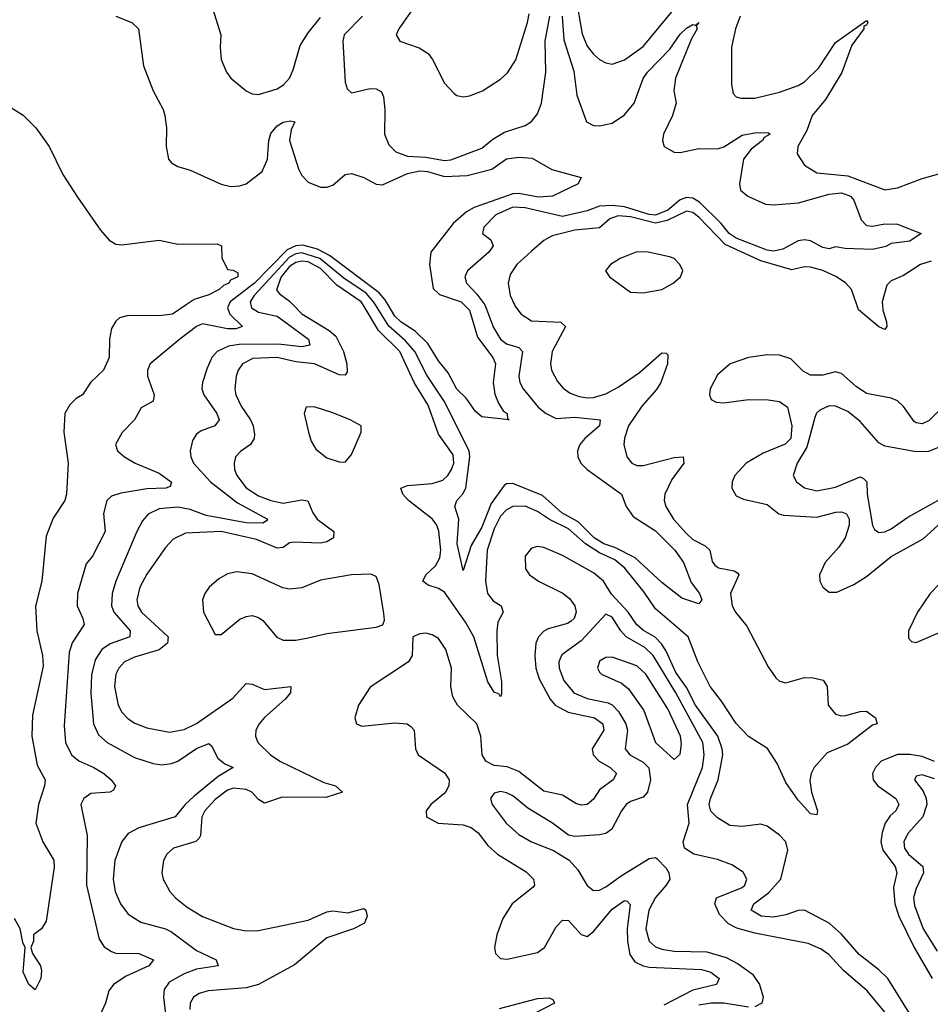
# Model space of a CAD drawing. Header units: inches. Extents: x 1552611 to 1694776, y 811966 to 917215.
# Tile 471 of 549: x 1651340 to 1654276, y 897746 to 900919. Entities that reach past the tile are written whole.
import ezdxf

# ---------------------------------------------------------------- set-up
doc = ezdxf.new("R2010")
doc.units = ezdxf.units.IN
doc.header["$MEASUREMENT"] = 0
doc.layers.add('B6859', color=7, linetype='Continuous')
doc.layers.add('B6950', color=7, linetype='Continuous')

msp = doc.modelspace()

# ---------------------------------------------------------------- linework, layer by layer
at = {"layer": 'B6859', "color": 5}
for points, elevation in [([(1651877.1, 900000), (1651833, 899970), (1651790, 899965.2), (1651690, 899965.6), (1651661.9, 899958.1), (1651650, 899947.9), (1651636.5, 899923.5), (1651629.5, 899890), (1651628.7, 899830), (1651610.1, 899790), (1651569.1, 899750.9), (1651543.1, 899710), (1651522.1, 899697.9), (1651501.9, 899678.1), (1651486.1, 899650), (1651482.7, 899590), (1651496.9, 899490), (1651491.4, 899390), (1651485.3, 899370), (1651447.6, 899312.4), (1651425.3, 899254.7), (1651411.7, 899110), (1651391, 899029), (1651395.5, 898950), (1651413.5, 898870), (1651416.4, 898836.4), (1651382, 898678), (1651378.8, 898610), (1651396.5, 898516.5), (1651422.4, 898470), (1651420.5, 898450), (1651401.3, 898390), (1651391.8, 898330), (1651414.3, 898270), (1651450, 898210.6), (1651451.5, 898188.5), (1651425.1, 898014.9), (1651410.4, 897989.6), (1651384.7, 897970), (1651384.7, 897950), (1651376, 897930), (1651381, 897910), (1651407.7, 897870), (1651410, 897854), (1651408.4, 897830), (1651390, 897793.2), (1651369.7, 897810), (1651351.5, 897850), (1651358, 897930), (1651350, 897946), (1651341.2, 897990), (1651323.1, 898023.1)], 720), ([(1652014.7, 900000), (1652010.4, 899990), (1652017.2, 899970), (1652058.6, 899930), (1652037.1, 899923), (1652010, 899923.2), (1651930, 899939.4), (1651910, 899930.7), (1651856.1, 899890), (1651761.3, 899810), (1651752, 899790), (1651752.6, 899770), (1651773.5, 899710), (1651770.3, 899690), (1651732, 899668), (1651710.8, 899629.2), (1651671, 899589), (1651649.3, 899550), (1651655.6, 899530), (1651677.8, 899510), (1651712.8, 899490), (1651790, 899457.8), (1651830, 899428.7), (1651825.3, 899414.7), (1651811.3, 899410), (1651750, 899407), (1651666.1, 899393.9), (1651636.3, 899383.7), (1651621.6, 899370), (1651610, 899328), (1651616.2, 899270), (1651575.1, 899190), (1651554.4, 899165.6), (1651526.3, 899070), (1651525, 899030), (1651543.8, 898990), (1651547.8, 898970), (1651509.3, 898910.7), (1651499.9, 898880.1), (1651483.3, 898643.3), (1651487.6, 898590), (1651506.7, 898550), (1651531.1, 898531.1), (1651578.8, 898510), (1651611, 898490), (1651634.7, 898470), (1651648.7, 898450), (1651643.1, 898436.9), (1651631, 898430), (1651570, 898425.2), (1651547.2, 898410), (1651537.7, 898390), (1651557.4, 898290), (1651555.6, 898130), (1651596.4, 897956.4), (1651612.2, 897932.2), (1651636.5, 897916.5), (1651650, 897911.6), (1651724, 897910), (1651772, 897890), (1651756.5, 897870), (1651683.2, 897836.8), (1651642.6, 897810), (1651627.6, 897790), (1651616.7, 897750), (1651599, 897710)], 740), ([(1652085.1, 900000), (1652087.9, 899990), (1652110, 899976.7), (1652170, 899963.7), (1652270.8, 899890), (1652275.6, 899870), (1652250, 899864.6), (1652173.6, 899873.6), (1652047.8, 899872.2), (1652013.2, 899866.8), (1651976.8, 899850), (1651959.8, 899830), (1651944.2, 899795.8), (1651929.3, 899750), (1651927.8, 899730), (1651933.6, 899710), (1651976, 899650), (1651983.8, 899630), (1651969.5, 899610.5), (1651925.8, 899594.2), (1651910, 899583.1), (1651897.1, 899562.9), (1651889.5, 899530), (1651891.6, 899510), (1651900.9, 899490), (1651955.8, 899430), (1652042.7, 899362.7), (1652139, 899310), (1652136.1, 899303.9), (1652123.6, 899296.4), (1652070, 899298.1), (1651941.9, 899321.9), (1651890, 899340.5), (1651850, 899348.2), (1651790, 899342.6), (1651753.9, 899326.1), (1651735.6, 899304.4), (1651717.4, 899270), (1651650.1, 899110), (1651637.9, 899070), (1651636.3, 899030), (1651643.3, 899010), (1651696, 898950), (1651695.6, 898930), (1651632.3, 898907.7), (1651605.1, 898890), (1651584, 898856), (1651572.1, 898807.9), (1651569.3, 898749.3), (1651577.8, 898650), (1651594.6, 898614.6), (1651622, 898590), (1651710, 898541.8), (1651770, 898522.4), (1651798.6, 898518.6), (1651830, 898522.2), (1651850, 898530.1), (1651910, 898570.6), (1651950, 898586.5), (1651958.9, 898579), (1651979.1, 898539.1), (1652001.5, 898521.5), (1652028.2, 898510), (1651979.6, 898480.4), (1651903.2, 898416.8), (1651873.2, 898390), (1651841.3, 898350), (1651724.6, 898315.4), (1651690, 898296.5), (1651669.2, 898270.8), (1651646.9, 898210), (1651641.5, 898150), (1651648.3, 898110), (1651665.1, 898070), (1651690, 898036.9), (1651731.2, 898011.2), (1651810, 897990.1), (1651830, 897979.9), (1651910, 897919.4), (1651974, 897890), (1651980.5, 897870), (1651910, 897859.6), (1651870, 897845), (1651822.3, 897817.7), (1651806, 897794), (1651803.6, 897770), (1651817.6, 897650)], 760), ([(1652221.7, 900000), (1652250, 899971.3), (1652338, 899918), (1652359.3, 899899.3), (1652383.8, 899850), (1652394.9, 899810), (1652395.5, 899784.5), (1652390, 899773.6), (1652370, 899774.6), (1652290.4, 899810.4), (1652230, 899816.6), (1652170, 899830.2), (1652092.2, 899827.8), (1652058.8, 899810), (1652044.9, 899790), (1652037.8, 899770), (1652034.3, 899730), (1652037.5, 899710), (1652053.8, 899673.8), (1652084.1, 899630), (1652093.2, 899610), (1652097.6, 899582.4), (1652096.6, 899570), (1652083.9, 899550), (1652052, 899528), (1652035.9, 899510), (1652031.3, 899490), (1652032.9, 899470), (1652040.1, 899450), (1652070, 899410.6), (1652110, 899384.4), (1652149.8, 899369.8), (1652190, 899361.7), (1652250, 899372.1), (1652269.2, 899369.2), (1652285.5, 899330), (1652299.2, 899310), (1652353.4, 899270), (1652351.4, 899250), (1652330, 899236.2), (1652310, 899232), (1652224.1, 899235.9), (1652210, 899233.3), (1652190, 899218.8), (1652170, 899215.9), (1652103.7, 899243.7), (1651990, 899270.4), (1651875.1, 899264.9), (1651835.1, 899244.9), (1651810, 899218.2), (1651750, 899132.2), (1651728, 899090), (1651718.3, 899050), (1651721.6, 899030), (1651732.9, 899010), (1651819.1, 898930), (1651816.3, 898910), (1651790, 898889.1), (1651710, 898864.8), (1651678.5, 898850), (1651659.9, 898830), (1651650.1, 898810), (1651645.4, 898770), (1651658.2, 898710), (1651670, 898687.6), (1651690, 898666.1), (1651711.9, 898651.9), (1651750, 898636.8), (1651823.4, 898623.4), (1651870, 898631.4), (1651910, 898651.6), (1652027, 898733), (1652070, 898780.2), (1652090, 898778.1), (1652130, 898760.9), (1652214.9, 898770), (1652212.8, 898750), (1652196.1, 898730), (1652129, 898671), (1652111.8, 898650), (1652101.9, 898630), (1652100.6, 898610), (1652108.5, 898590), (1652148.8, 898550), (1652178.6, 898530), (1652320.8, 898460.8), (1652358, 898450), (1652381.1, 898430), (1652326.9, 898413.1), (1652186.6, 898413.4), (1652130, 898394.9), (1652110, 898406.8), (1652088.1, 898430), (1652070, 898439.1), (1652030, 898443.2), (1652010, 898436.9), (1651970, 898405.9), (1651937, 898370), (1651927.4, 898350), (1651922.7, 898290), (1651918.5, 898281.5), (1651908.6, 898271.4), (1651836.5, 898250), (1651814.2, 898230), (1651804.2, 898210), (1651798.6, 898170), (1651803.2, 898150), (1651824.1, 898110), (1651842, 898090), (1651879.8, 898059.8), (1651930, 898028.9), (1652030, 897990.7), (1652070, 897983.6), (1652110, 897984.2), (1652270, 898017.2), (1652330, 898044.4), (1652350, 898047.8), (1652398.5, 898041.5), (1652450, 898055.3), (1652456.4, 898050), (1652460.8, 898030), (1652451.7, 898008.3), (1652416, 897990), (1652330, 897960.9), (1652226, 897874), (1652110, 897810.3), (1652070, 897799.4), (1651948.2, 897790), (1651918.3, 897781.7), (1651900.1, 897770), (1651890.1, 897750), (1651888.6, 897730)], 780), ([(1652935.7, 900000), (1652937.1, 899997), (1652957.3, 899970), (1652990, 899948.8), (1653084.6, 899944.6), (1653100.4, 899930), (1653057.4, 899850), (1653051.1, 899810), (1653054.7, 899790), (1653073.6, 899753.6), (1653092.2, 899732.2), (1653115.3, 899715.3), (1653144.4, 899704.4), (1653170, 899700.7), (1653190, 899701.9), (1653230, 899713.9), (1653270, 899734.4), (1653338.3, 899781.7), (1653410, 899845.5), (1653424.4, 899844.4), (1653430, 899838.8), (1653428.7, 899810), (1653407.7, 899750), (1653393.1, 899726.9), (1653346.1, 899673.9), (1653303.1, 899610), (1653290.1, 899570.1), (1653288.3, 899550), (1653297.6, 899510), (1653313.8, 899490), (1653330, 899482.9), (1653350, 899482.1), (1653450, 899508.1), (1653478.8, 899510), (1653481, 899490), (1653442.7, 899437.3), (1653420.5, 899390), (1653418.5, 899370), (1653423.1, 899350), (1653448.2, 899310), (1653490, 899263.6), (1653510, 899244.6), (1653550, 899224.1), (1653565, 899210), (1653572.7, 899172.7), (1653581.1, 899161.1), (1653593.1, 899153.1), (1653643.3, 899143.3), (1653655.2, 899135.2), (1653658.5, 899130), (1653632, 899070), (1653636.8, 899030), (1653647.9, 899010), (1653685, 898965), (1653753.8, 898833.8), (1653778, 898798), (1653790, 898787.2), (1653810, 898781.8), (1653870, 898799), (1653898.7, 898798.7), (1653930.6, 898790.6), (1653943.5, 898770), (1653946.8, 898710), (1653970, 898681.4), (1653990, 898675.5), (1654003.3, 898676.7), (1654050, 898690.1), (1654070, 898690.7), (1654099.1, 898670), (1654104.7, 898650), (1654090, 898646.3), (1654010, 898584.3), (1653943.2, 898556.8), (1653901.7, 898510), (1653891.7, 898490), (1653887.9, 898467.9), (1653893.4, 898430), (1653912.7, 898370), (1653910, 898357.2), (1653890, 898359.8), (1653850, 898404.5), (1653810, 898460.9), (1653782.7, 898522.7), (1653751.2, 898571.2), (1653690, 898609.4), (1653650, 898651.5), (1653603.4, 898723.4), (1653566.3, 898770), (1653526.5, 898850), (1653494.9, 898930), (1653390, 899021.2), (1653353.9, 899073.9), (1653291.4, 899151.4), (1653259.1, 899179.1), (1653210, 899201.4), (1653164.2, 899230), (1653110, 899278.3), (1653048.2, 899308.2), (1653010, 899334.5), (1652970, 899351.2), (1652930, 899349.9), (1652910, 899339.5), (1652890, 899319.2), (1652870, 899278.2), (1652847.5, 899210), (1652841.5, 899110), (1652848.4, 899070), (1652866.2, 899046.2), (1652892.6, 899030), (1652899.2, 899010), (1652882, 898978), (1652878, 898950), (1652879.3, 898870), (1652893.7, 898786.3), (1652893.8, 898746.2), (1652890, 898737.6), (1652885.6, 898745.6), (1652870, 898751.8), (1652850, 898785.8), (1652803.9, 898930), (1652777.9, 898977.9), (1652710, 899074), (1652690, 899086.4), (1652656.7, 899096.7), (1652640.2, 899110), (1652649.4, 899130), (1652680.5, 899159.5), (1652695.3, 899184.7), (1652698.5, 899210), (1652691.2, 899271.2), (1652685.2, 899290), (1652671.3, 899310), (1652594.1, 899370), (1652575.5, 899390), (1652569.1, 899410), (1652590, 899417.7), (1652670, 899424), (1652704.5, 899435.5), (1652720.6, 899450), (1652732.9, 899470), (1652739.6, 899490), (1652737.3, 899517.3), (1652690, 899583.4), (1652657.4, 899677.4), (1652611.8, 899750), (1652565.9, 899850), (1652497.1, 899917.1), (1652447.5, 900000)], 780), ([(1652839.4, 900000), (1652839.7, 899999.7), (1652867.4, 899927.4), (1652890, 899890.1), (1652910, 899874.4), (1652950, 899862.9), (1652961.8, 899850), (1652949.6, 899770), (1652952.9, 899750), (1652963.5, 899730), (1653012, 899670), (1653037.3, 899650), (1653070, 899634.3), (1653130, 899638.2), (1653211.8, 899630), (1653209.3, 899610), (1653161.8, 899570), (1653146, 899550), (1653138.7, 899530), (1653139.8, 899510), (1653149.5, 899490), (1653170, 899469.5), (1653280.3, 899390), (1653295.9, 899350), (1653318.1, 899318.1), (1653390, 899272.2), (1653452.5, 899210), (1653480.2, 899170), (1653505.3, 899105.3), (1653531.8, 899070), (1653539.5, 899050), (1653530, 899037), (1653474.8, 899054.8), (1653410, 899105.7), (1653324.7, 899184.7), (1653258.8, 899218.8), (1653224, 899230), (1653192.7, 899250), (1653140.9, 899300.9), (1653087.8, 899330), (1653025.6, 899385.6), (1652930, 899424.1), (1652910, 899423.7), (1652902.4, 899417.6), (1652860, 899360), (1652830, 899284.2), (1652795.5, 899224.5), (1652770, 899143.7), (1652751.1, 899230), (1652755.6, 899310), (1652743.2, 899350), (1652749.8, 899370), (1652768.8, 899391.2), (1652778.7, 899410), (1652791.3, 899510), (1652789.5, 899529.5), (1652708.9, 899690), (1652653.3, 899773.3), (1652613.7, 899850), (1652584, 899884), (1652530, 899931.5), (1652487.3, 900000)], 760), ([(1652773.5, 900000), (1652790, 899983.5), (1652816.1, 899896.1), (1652865.5, 899830), (1652874, 899810), (1652866.3, 899750), (1652872.3, 899712.3), (1652883.6, 899683.6), (1652898.6, 899658.6), (1652911.5, 899650), (1652912.5, 899632.5), (1652918, 899630), (1652830, 899639.3), (1652810, 899656), (1652779.3, 899699.3), (1652750, 899728.2), (1652721.1, 899781.1), (1652690, 899819.5), (1652655.9, 899875.9), (1652614.9, 899914.9), (1652570, 899944.8), (1652550, 899963.9), (1652528.3, 900000)], 740), ([(1654121.6, 900000), (1654122.7, 899982.7), (1654134.8, 899945.2), (1654136, 899930), (1654130, 899921), (1654110, 899929.3), (1654044.5, 899984.5), (1654039.1, 900000)], 780), ([(1654330, 899684.5), (1654272.5, 899627.5), (1654250, 899616.6), (1654230, 899619.6), (1654224.5, 899624.5), (1654190, 899672.5), (1654170, 899690.5), (1654150, 899699.1), (1654070, 899714.7), (1654036.6, 899736.6), (1653990, 899779.3), (1653970, 899783.8), (1653930, 899773.4), (1653890, 899773.3), (1653866.3, 899786.3), (1653826.3, 899826.3), (1653790, 899838.5), (1653750, 899838.8), (1653690, 899830.4), (1653630.3, 899810), (1653590, 899775), (1653566.1, 899730), (1653564.6, 899710), (1653570, 899694.9), (1653586.1, 899686.1), (1653610, 899684.8), (1653690, 899694.9), (1653753.6, 899693.6), (1653790, 899689.1), (1653815.9, 899670), (1653830.1, 899610.1), (1653826.5, 899570), (1653808.3, 899551.7), (1653737.2, 899522.8), (1653682, 899490), (1653645.5, 899450), (1653637.7, 899430), (1653636.3, 899410), (1653650, 899384.8), (1653674, 899374), (1653750, 899357.2), (1653787.2, 899327.2), (1653802.3, 899322.3), (1653910, 899315.6), (1653972, 899332), (1653990, 899333.6), (1654006.3, 899326.3), (1654014.9, 899310), (1654014.4, 899290), (1654001.1, 899250), (1653980.9, 899219.1), (1653936.8, 899170), (1653918.6, 899130), (1653919.8, 899110), (1653929.3, 899090), (1653950, 899074.7), (1653974.5, 899074.5), (1654030, 899098.6), (1654070, 899125), (1654150, 899189.7), (1654253.4, 899246.6), (1654301, 899290)], 820), ([(1654350, 899559.4), (1654270, 899527.6), (1654230, 899527.1), (1654130, 899544.7), (1654110, 899556.1), (1654050, 899624.4), (1654010, 899656), (1653970, 899673.7), (1653950, 899675.2), (1653919.6, 899660.4), (1653909.3, 899650.7), (1653903.3, 899636.7), (1653878.3, 899541.7), (1653846.8, 899490), (1653834.3, 899450), (1653845.2, 899430), (1653870, 899411.1), (1653910, 899401.4), (1653970, 899412.3), (1654050, 899446.2), (1654061.1, 899441.1), (1654071.6, 899430), (1654072.7, 899390), (1654089.2, 899289.2), (1654096.5, 899276.5), (1654110, 899267), (1654130, 899268.3), (1654150, 899278.4), (1654203.8, 899316.2), (1654310, 899375)], 840), ([(1654213.2, 897710), (1654138.7, 897830), (1654110, 897857.9), (1654046.6, 897906.6), (1653990, 897972.3), (1653950, 898008), (1653870, 898050.3), (1653850, 898049.1), (1653810, 898035), (1653770, 898027.6), (1653730.6, 898030.6), (1653698.4, 898050), (1653707.6, 898070), (1653754.1, 898105.9), (1653793.9, 898150), (1653816.7, 898243.3), (1653810, 898269.8), (1653790, 898291.2), (1653750, 898320.2), (1653730, 898327.1), (1653670, 898319), (1653630, 898323), (1653590, 898346.9), (1653568.7, 898368.7), (1653563.4, 898390), (1653567.3, 898410), (1653592.3, 898470), (1653606.8, 898550), (1653605.4, 898570), (1653591.4, 898610), (1653519.1, 898710), (1653490, 898767), (1653455.9, 898815.9), (1653424.8, 898884.8), (1653410, 898907.1), (1653389, 898929), (1653351.3, 898951.3), (1653330, 898969.6), (1653301.7, 899010), (1653248, 899068), (1653222.4, 899110), (1653190, 899137.2), (1653090, 899192.2), (1653030, 899218.1), (1653010, 899221.4), (1652990, 899216.6), (1652970.1, 899190), (1652971.1, 899150), (1652984, 899130), (1653012.6, 899110), (1653091.1, 899071.1), (1653113.4, 899053.4), (1653129.6, 899030), (1653134.2, 899010), (1653128.3, 898990), (1653118.5, 898981.5), (1653106.1, 898973.9), (1653043.8, 898956.2), (1653030, 898948.6), (1653012.9, 898930), (1653004.4, 898910), (1653000.8, 898870), (1653004.8, 898830), (1653014.8, 898794.8), (1653050.1, 898730), (1653066.5, 898710), (1653108.3, 898688.3), (1653193.7, 898670), (1653220.3, 898650), (1653223, 898630), (1653186, 898570), (1653189.6, 898550), (1653209, 898530), (1653243.5, 898510), (1653264.6, 898490), (1653254, 898470), (1653210, 898437.9), (1653190, 898407.2), (1653170, 898390.4), (1653150, 898388.2), (1653133, 898393), (1653090, 898420.4), (1653030, 898433.4), (1652950, 898496.1), (1652911.5, 898511.5), (1652870, 898516.4), (1652843.1, 898530), (1652830.8, 898550.8), (1652827.3, 898610), (1652813.9, 898650), (1652752.2, 898710), (1652736.9, 898736.9), (1652730.5, 898770), (1652732.8, 898830), (1652714.5, 898890), (1652690, 898924.7), (1652670, 898936.7), (1652650, 898941.9), (1652630, 898940.2), (1652607.6, 898930), (1652606, 898870), (1652593.6, 898850), (1652470, 898767.9), (1652432.5, 898710), (1652421.1, 898670), (1652426.3, 898650), (1652443.1, 898643.1), (1652550, 898653.8), (1652589.7, 898649.7), (1652601.5, 898641.5), (1652611.5, 898630), (1652616.3, 898570), (1652625, 898550), (1652710, 898492.6), (1652724.5, 898470), (1652723.7, 898450), (1652711.8, 898428.2), (1652665.8, 898390), (1652650.2, 898370), (1652651.5, 898350), (1652689.6, 898329.7), (1652770, 898325.1), (1652796.2, 898316.2), (1652818.7, 898298.7), (1652850, 898258.7), (1652881.1, 898230), (1652973.2, 898173.2), (1652996.6, 898150), (1652999.7, 898130), (1652995.6, 898124.4), (1652927.7, 898070), (1652897.4, 898022.6), (1652878.3, 897970), (1652871, 897930), (1652874.2, 897910), (1652890, 897894.2), (1652911.8, 897891.8), (1653010, 897913.7), (1653031.7, 897930), (1653070, 897995.8), (1653090, 898017.9), (1653110, 898016.6), (1653150, 897971.7), (1653170, 897965.3), (1653190, 897980.8), (1653250, 898052.9), (1653290, 898081.4), (1653299.1, 898079.1), (1653308.6, 898068.6), (1653299.2, 897990), (1653299.6, 897950), (1653307.1, 897907), (1653323.5, 897883.5), (1653350, 897870.1), (1653370, 897866.5), (1653538.7, 897858.7), (1653568.3, 897850), (1653595.4, 897830), (1653587.2, 897810), (1653510, 897792.1), (1653416.7, 897743.3)], 820), ([(1654334, 899130), (1654275.2, 899070), (1654234.8, 899010), (1654205.6, 898950), (1654205.8, 898925.8), (1654215.1, 898915.1), (1654230, 898911.7), (1654330, 898955.2)], 820), ([(1654130, 897721.6), (1654072.3, 897790), (1653995.7, 897855.7), (1653950, 897905.4), (1653924.6, 897924.6), (1653882.4, 897942.4), (1653710, 897976), (1653652.2, 897992.2), (1653625.5, 898005.5), (1653596.1, 898036.1), (1653580.9, 898070), (1653587, 898090), (1653670, 898122.9), (1653678.6, 898130), (1653684.8, 898150), (1653672.5, 898172.4), (1653636.3, 898196.3), (1653590, 898212.9), (1653514, 898230), (1653483.7, 898250), (1653479.4, 898270), (1653498.3, 898330), (1653493.2, 898390), (1653541.8, 898510), (1653547, 898550), (1653543.2, 898590), (1653455.3, 898750), (1653382.8, 898870), (1653356.1, 898896.1), (1653296, 898930), (1653277.9, 898950), (1653250, 898993.9), (1653230, 899004), (1653150, 898917.3), (1653087.7, 898872.3), (1653078.8, 898850), (1653079.6, 898830), (1653094.5, 898790), (1653127.1, 898750), (1653170, 898731.4), (1653237.7, 898717.7), (1653250.9, 898710.9), (1653270.5, 898690), (1653294.7, 898650), (1653299.9, 898630), (1653292.3, 898570), (1653306.9, 898550), (1653350, 898526.6), (1653368.8, 898508.8), (1653373.8, 898470), (1653364.5, 898430), (1653350, 898413.4), (1653310, 898400.2), (1653295.4, 898390), (1653280.1, 898370), (1653249.7, 898310.3), (1653230, 898297.2), (1653210, 898292.7), (1653130, 898287.2), (1653110, 898291.4), (1653057.6, 898330), (1652978, 898378), (1652930, 898418.1), (1652910, 898428), (1652890, 898431.8), (1652870, 898427.3), (1652858, 898410), (1652863.1, 898390), (1652908.4, 898330), (1652950, 898293.5), (1652990, 898269.5), (1653061.7, 898241.7), (1653111.4, 898211.4), (1653140.2, 898180.2), (1653170, 898129), (1653190, 898113.4), (1653210, 898114.3), (1653230, 898125.3), (1653279.1, 898160.9), (1653370, 898216.6), (1653390, 898219.3), (1653395.6, 898215.6), (1653425, 898185), (1653433.2, 898170), (1653436.2, 898150), (1653425, 898130), (1653389.6, 898090.4), (1653368.4, 898050), (1653358.8, 897990), (1653369.5, 897949.5), (1653390, 897931.6), (1653410, 897924.2), (1653450, 897918.2), (1653555.3, 897915.3), (1653617.5, 897897.5), (1653657.1, 897877.1), (1653703.1, 897843.1), (1653725.3, 897810), (1653737.7, 897770), (1653732.4, 897750), (1653710, 897738.4)], 840), ([(1654290, 898528.3), (1654250, 898544.4), (1654210, 898551.8), (1654170, 898551.4), (1654118.1, 898530), (1654099, 898510), (1654089.7, 898490), (1654091.6, 898470), (1654107.2, 898450), (1654165.1, 898410), (1654174.1, 898390), (1654164.6, 898370), (1654146.4, 898353.6), (1654130.1, 898329.9), (1654120.4, 898299.6), (1654117.1, 898270), (1654123, 898243.1), (1654162.9, 898190), (1654168.6, 898170), (1654157.4, 898122.6), (1654161.4, 898070), (1654175, 898030), (1654224.2, 897930), (1654281.7, 897830)], 820), ([(1654290, 898472.9), (1654250, 898485.8), (1654230, 898481.6), (1654224.7, 898470), (1654252.9, 898432.9), (1654262.7, 898410), (1654265.1, 898390), (1654251.5, 898350), (1654203.2, 898296.8), (1654190.9, 898270), (1654192.7, 898250), (1654206.1, 898230), (1654252.2, 898190), (1654254, 898170), (1654230, 898119.5), (1654221.7, 898090), (1654224.6, 898064.6), (1654253.2, 897990), (1654297.7, 897917.7)], 840), ([(1652887.5, 897732.5), (1653010, 897765.4), (1653047.8, 897767.8), (1653060.5, 897760.5), (1653064.6, 897750), (1653001.8, 897718.2)], 780), ([(1653690, 897737.5), (1653610, 897750.2), (1653570, 897750.2), (1653530, 897743.9)], 840)]:
    msp.add_lwpolyline(points, dxfattribs=dict(at, elevation=elevation))
for points, elevation in [([(1652290, 899671.6), (1652263.7, 899670), (1652257.8, 899650), (1652271.3, 899590), (1652280.4, 899560.4), (1652294.9, 899534.9), (1652330, 899507.4), (1652370, 899494.1), (1652390, 899493.8), (1652410, 899517.8), (1652441.4, 899590), (1652441, 899610), (1652405.3, 899630), (1652350, 899652.3)], 820), ([(1652039.9, 899140.1), (1652010, 899133), (1651982.5, 899117.5), (1651950.9, 899090), (1651936.8, 899070), (1651929.5, 899050), (1651933.1, 899010), (1651970, 898937.8), (1651990, 898938.5), (1652050, 898986.9), (1652070, 898996.2), (1652090, 898998.7), (1652110, 898993.1), (1652123.6, 898983.6), (1652169.5, 898929.5), (1652190, 898919.4), (1652230, 898919.7), (1652270, 898927.3), (1652330, 898941.3), (1652490, 898962), (1652511.1, 898968.9), (1652515.9, 898984.1), (1652513.9, 899006.1), (1652498.8, 899098.8), (1652490, 899124.7), (1652472.6, 899132.6), (1652410, 899130.3), (1652310, 899113.1), (1652250, 899088.7), (1652210, 899083.6), (1652188.7, 899088.7), (1652090, 899133.9)], 820), ([(1653250, 898865), (1653230, 898864.2), (1653210, 898852.1), (1653203.2, 898830), (1653210, 898816.4), (1653215.8, 898810), (1653281, 898781), (1653302.6, 898762.6), (1653352.7, 898692.7), (1653390.1, 898590), (1653450, 898535.3), (1653470, 898552.7), (1653474.4, 898585.6), (1653470.3, 898610), (1653430, 898698.8), (1653358.9, 898810), (1653330, 898836.9)], 860)]:
    msp.add_lwpolyline(points, close=True, dxfattribs=dict(at, elevation=elevation))
at = {"layer": 'B6950', "color": 5}
for points, elevation in [([(1653132.9, 900990), (1653153.3, 900873.3), (1653170, 900834), (1653190, 900807.5), (1653210, 900791.1), (1653230, 900779.7), (1653250, 900775.2), (1653290, 900789.3), (1653350, 900832.8), (1653484.3, 900995.7)], 780), ([(1651958, 900970), (1651988.9, 900870), (1651986.5, 900830), (1651990.3, 900790.3), (1652007.2, 900750), (1652021.1, 900730), (1652070, 900690.2), (1652090, 900680.2), (1652110, 900678), (1652170, 900695.9), (1652190.8, 900709.3), (1652210, 900730.2), (1652222.4, 900757.6), (1652244.4, 900835.6), (1652270, 900876.1), (1652310, 900926.3)], 760), ([(1652615.1, 900964.9), (1652562.4, 900890), (1652553.7, 900870), (1652565.5, 900850), (1652627.9, 900827.9), (1652657, 900810), (1652671, 900791), (1652710, 900714.9), (1652741.1, 900681.1), (1652750, 900674.4), (1652770, 900670.4), (1652790, 900673.4), (1652832, 900690), (1652890, 900727.4), (1652912.5, 900747.5), (1652940.3, 900790), (1652976.9, 900910), (1652982.3, 900937.7)], 780), ([(1651650.6, 900930), (1651702, 900910), (1651723.1, 900890), (1651738.9, 900770), (1651770.3, 900690), (1651802.4, 900630), (1651808.4, 900610), (1651814, 900570), (1651812.2, 900510), (1651820.4, 900470), (1651830, 900458), (1651850, 900446.4), (1651890, 900434), (1651990, 900389.1), (1652021.3, 900381.3), (1652050, 900383.5), (1652070, 900390.2), (1652121.7, 900430), (1652139.5, 900470), (1652143.7, 900530), (1652150, 900552), (1652170, 900577), (1652190, 900589.2), (1652213.1, 900593.1), (1652226.8, 900590), (1652215.7, 900564.3), (1652210.1, 900530), (1652238.6, 900438.6), (1652250, 900416.5), (1652270, 900395.8), (1652310, 900379.8), (1652330, 900378.8), (1652350, 900386), (1652390, 900420.5), (1652410, 900423.1), (1652450, 900410.9), (1652490, 900389.4), (1652510, 900387.2), (1652590, 900423.3), (1652630, 900431.6), (1652655, 900430), (1652710, 900413.6), (1652782.6, 900417.4), (1652862.5, 900437.5), (1652910, 900470.8), (1652950, 900476.1), (1652992.8, 900472.8), (1653056, 900436), (1653150.7, 900410), (1653140.7, 900390), (1653058, 900350), (1653013.2, 900346.8), (1652950, 900358.5), (1652930, 900357.5), (1652805.7, 900314.3), (1652780.6, 900299.4), (1652737.3, 900262.7), (1652665.5, 900170), (1652661.6, 900130), (1652673.3, 900053.3), (1652693.4, 900033.4), (1652763.5, 900010), (1652773.5, 900000)], 740), ([(1652445, 900930), (1652386.5, 900870), (1652381.5, 900850), (1652390, 900718), (1652396, 900696), (1652410, 900683.1), (1652470, 900696.8), (1652490, 900696.2), (1652506.5, 900686.5), (1652513.4, 900670), (1652517.4, 900630), (1652516, 900550), (1652530, 900516), (1652552.7, 900492.7), (1652590, 900479.2), (1652650, 900475.9), (1652710, 900465.7), (1652730, 900467.1), (1652830, 900505.3), (1652865.6, 900534.4), (1652903.6, 900556.4), (1652970, 900577.9), (1652990, 900590.9), (1653010, 900615.9), (1653022.1, 900650), (1653036.4, 900750), (1653034.2, 900850), (1653049.3, 900930)], 760), ([(1653089.5, 900930), (1653094.5, 900854.5), (1653126.5, 900753.5), (1653136.2, 900676.2), (1653167.9, 900590), (1653190, 900578.3), (1653210, 900576.8), (1653250, 900585.7), (1653290, 900612.3), (1653321.4, 900650), (1653349.9, 900729.9), (1653364.1, 900750), (1653436.2, 900823.8), (1653470, 900872.5), (1653490, 900891.4), (1653510, 900903.6), (1653519.1, 900900.9), (1653530.3, 900910.3), (1653521.1, 900898.9), (1653524.6, 900890), (1653504.6, 900855.4), (1653454.5, 900730), (1653449.2, 900690), (1653457.2, 900650), (1653444.8, 900610), (1653416.3, 900550), (1653412.6, 900530), (1653418, 900510), (1653450, 900491.8), (1653470, 900490.5), (1653530, 900503.6), (1653590, 900502.4), (1653610.6, 900509.4), (1653670, 900546.7), (1653715.4, 900555.4), (1653754.7, 900554.7), (1653759.5, 900550), (1653740.8, 900539.3), (1653735.2, 900530), (1653698.2, 900501.8), (1653673.5, 900470), (1653661, 900390), (1653664.3, 900370), (1653687.8, 900350), (1653745, 900325), (1653770, 900322.3), (1653851.6, 900328.4), (1653950, 900356.9), (1653990, 900360.7), (1654018.3, 900350), (1654030, 900337.2), (1654053.6, 900273.6), (1654070, 900255.8), (1654090, 900253.2), (1654130, 900261.4), (1654170, 900260.1), (1654246.8, 900230), (1654210, 900205.8), (1654150, 900197.6), (1654132.3, 900187.7), (1654090, 900178.3), (1654001.4, 900181.4), (1653970, 900187.6), (1653950, 900180.4), (1653930, 900185.3), (1653890, 900206.7), (1653870, 900209.9), (1653850, 900205.9), (1653800.7, 900179.3), (1653770, 900173), (1653750, 900176.5), (1653650, 900214.6), (1653627.4, 900230), (1653601.8, 900261.8), (1653531.5, 900331.5), (1653510, 900343.9), (1653490, 900346.1), (1653470, 900338.8), (1653430, 900305.3), (1653390, 900289.3), (1653370, 900291.5), (1653290, 900315.9), (1653250, 900320.5), (1653210, 900318.6), (1653170, 900303), (1653090, 900285.1), (1652970, 900313), (1652930, 900314.6), (1652875, 900290), (1652837, 900250), (1652832.6, 900230), (1652858.9, 900210), (1652867.2, 900190), (1652853.1, 900170), (1652783.8, 900110), (1652775.8, 900090), (1652780.5, 900070), (1652814.4, 900034.4), (1652839.4, 900000)], 760), ([(1653662.7, 900930), (1653647.9, 900890), (1653635, 900830), (1653635.2, 900710), (1653640.8, 900680.8), (1653650.2, 900670.2), (1653665.7, 900665.7), (1653710, 900666), (1653790, 900685), (1653850, 900706.4), (1653870, 900718.4), (1653916.3, 900763.7), (1653970, 900845.2), (1654070, 900916.5), (1654075.1, 900910), (1654070, 900901), (1654062, 900898), (1654062.3, 900890), (1654023.3, 900836.7), (1653991.1, 900748.9), (1653937.8, 900662.2), (1653895.1, 900610), (1653877.8, 900562.2), (1653849.3, 900510), (1653846.8, 900486.8), (1653870.4, 900450), (1653910, 900425.4), (1654010, 900415.9), (1654130, 900370.2), (1654170, 900377.1), (1654250, 900406.9), (1654330, 900430.3)], 780), ([(1651289.7, 900649.7), (1651351.5, 900611.5), (1651392, 900570), (1651435.3, 900510), (1651479.8, 900419.8), (1651526.9, 900346.9), (1651600.9, 900240.9), (1651628.5, 900208.5), (1651650, 900196.1), (1651670, 900193.8), (1651790, 900208.9), (1651850, 900196), (1651976.9, 900196.9), (1651991.3, 900190), (1651991.6, 900151.6), (1652010, 900114), (1652028, 900112), (1652043.6, 900103.6), (1652044, 900090), (1652020.2, 900079.8), (1652014.6, 900070), (1651997.2, 900062.8), (1651983.6, 900050), (1651950, 900032.8), (1651902.6, 900017.4), (1651877.1, 900000)], 720), ([(1654039.1, 900000), (1654021.6, 900050), (1654003.5, 900070), (1653973.4, 900090), (1653930, 900110.3), (1653890, 900121.8), (1653870, 900122.4), (1653830, 900113.3), (1653730, 900141.9), (1653614.8, 900194.8), (1653530, 900282.8), (1653510, 900297.8), (1653490, 900302), (1653427.9, 900272.1), (1653390, 900262.9), (1653310, 900283.4), (1653270, 900287.4), (1653242.5, 900277.5), (1653210, 900248.3), (1653130, 900241), (1653057.1, 900222.9), (1653030, 900208), (1652990, 900173.6), (1652943.5, 900130), (1652921.6, 900098.4), (1652914.8, 900070), (1652921.7, 900030), (1652935.7, 900000)], 780), ([(1652528.3, 900000), (1652517.7, 900017.7), (1652499, 900039), (1652338.9, 900158.9), (1652299.9, 900179.9), (1652252.8, 900192.8), (1652230, 900190), (1652203, 900177), (1652097.2, 900070), (1652019, 900010), (1652014.7, 900000)], 740), ([(1652487.3, 900000), (1652481.1, 900010), (1652457.4, 900037.4), (1652385.7, 900085.7), (1652307.6, 900150), (1652250, 900167.9), (1652230, 900164.5), (1652210, 900154.2), (1652096.6, 900030), (1652083.1, 900010), (1652084, 900004), (1652085.1, 900000)], 760), ([(1652447.5, 900000), (1652441.5, 900010), (1652363.1, 900063.1), (1652310, 900116.9), (1652270, 900138.4), (1652250, 900141.2), (1652230, 900136.8), (1652210, 900123.2), (1652182.9, 900090), (1652168.6, 900048.6), (1652176.7, 900036.7), (1652210, 900012), (1652221.7, 900000)], 780), ([(1654279.4, 900140.6), (1654244.7, 900130), (1654190, 900094.5), (1654150, 900077.5), (1654136.4, 900063.6), (1654121, 900010), (1654121.6, 900000)], 780)]:
    msp.add_lwpolyline(points, dxfattribs=dict(at, elevation=elevation))
at = {"layer": 'B6950', "color": 5, "elevation": 820}
msp.add_lwpolyline([(1653330, 900170.8), (1653276.2, 900150), (1653245, 900130), (1653228.9, 900110), (1653241.5, 900090), (1653310, 900040.9), (1653350, 900038.6), (1653410, 900049.6), (1653447.2, 900070), (1653470.7, 900090), (1653478.2, 900110), (1653469, 900130), (1653450, 900149), (1653435.3, 900155.3), (1653366, 900170)], close=True, dxfattribs=at)

doc.saveas('drawing.dxf')
